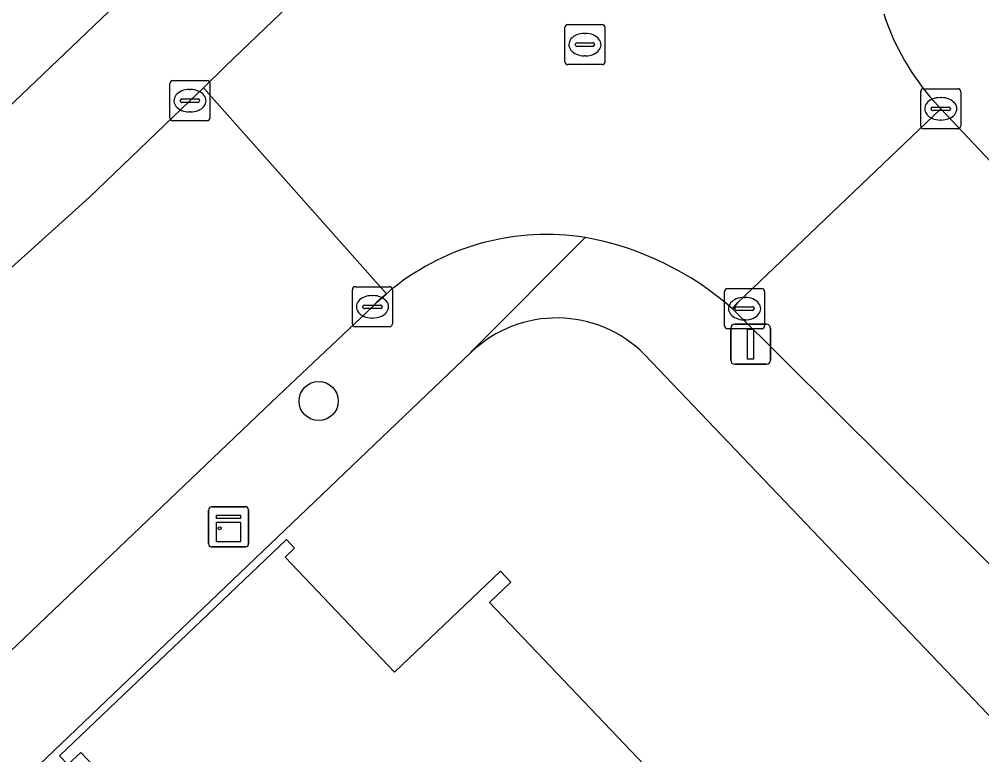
# Model space of a CAD drawing. Extents: x 159352 to 160617, y 385888 to 387323.
# Drawn here: x 159984.4 to 160008.41, y 386467.47 to 386485.82 of the extents above; entities that cross this region are included whole.
import ezdxf

# ---------------------------------------------------------------- set-up
doc = ezdxf.new("R2010")
doc.units = 0
for name, color, linetype in [('IMGEO_Boom', 7, 'Continuous'), ('IMGEO_Erf', 7, 'Continuous'), ('IMGEO_Kast', 7, 'Continuous'), ('IMGEO_Kolk', 7, 'Continuous'), ('IMGEO_Lichtmast', 7, 'Continuous'), ('IMGEO_Pand', 7, 'Continuous'), ('IMGEO_Rijbaan_lokaal_open', 7, 'Continuous'), ('IMGEO_Rioolput', 7, 'Continuous'), ('IMGEO_Voetpad_open', 7, 'Continuous')]:
    doc.layers.add(name, color=color, linetype=linetype)

msp = doc.modelspace()

# ---------------------------------------------------------------- linework, layer by layer
at = {"layer": 'IMGEO_Boom'}
msp.add_circle((159991.869, 386476.297), 0.489, dxfattribs=at)
at = {"layer": 'IMGEO_Erf'}
for points in [[(159974.462, 386474.406), (159986.987, 386486.365), (159993.473, 386492.558), (159986.517, 386499.88), (159985.187, 386501.28), (159988.788, 386504.862), (159987.995, 386505.67), (160000, 386517.293), (160001.864, 386519.098), (160000, 386521.532), (159984.546, 386541.708), (159952.365, 386517.008)], [(159995.674, 386477.516), (159977.64, 386460.293)], [(160062.705, 386411.774), (160000, 386477.455)], [(159985.405, 386467.447), (159991.062, 386472.845), (159991.269, 386472.627), (159991.03, 386472.399), (159993.763, 386469.533), (159996.403, 386472.052), (159996.66, 386471.783), (159996.126, 386471.273), (160000, 386467.212)], [(159988.846, 386464.481), (159985.932, 386467.534), (159985.613, 386467.23)]]:
    msp.add_lwpolyline(points, dxfattribs=at)
msp.add_arc((159997.806, 386475.283), 3.087, 44.7109, 133.6734, dxfattribs=at)
at = {"layer": 'IMGEO_Kast'}
for p, q in [((159989.121, 386472.735), (159989.121, 386473.576)), ((159989.121, 386473.576), (159989.121, 386472.735)), ((159989.196, 386473.66), (159990.037, 386473.66)), ((159990.037, 386473.66), (159989.196, 386473.66)), ((159990.121, 386473.585), (159990.121, 386472.744)), ((159990.121, 386472.744), (159990.121, 386473.585)), ((159990.046, 386472.66), (159989.205, 386472.66)), ((159989.205, 386472.66), (159990.046, 386472.66))]:
    msp.add_line(p, q, dxfattribs=at)
for points in [[(159989.316, 386473.45), (159989.916, 386473.45), (159989.916, 386473.365), (159989.316, 386473.365), (159989.316, 386473.45)], [(159989.316, 386473.275), (159989.916, 386473.275), (159989.916, 386472.786), (159989.316, 386472.786), (159989.316, 386473.275)]]:
    msp.add_lwpolyline(points, dxfattribs=at)
msp.add_circle((159989.4, 386473.124), 0.0377, dxfattribs=at)
for centre, start, end in [((159989.199, 386473.582), 92.4484, 184.2845), ((159989.199, 386473.582), 92.4484, 184.2845), ((159990.043, 386473.582), 2.4484, 94.2845), ((159990.043, 386473.582), 2.4484, 94.2845), ((159989.199, 386472.738), 182.4484, 274.2845), ((159989.199, 386472.738), 182.4484, 274.2845), ((159990.043, 386472.738), 272.4484, 4.2845), ((159990.043, 386472.738), 272.4484, 4.2845)]:
    msp.add_arc(centre, 0.0779, start, end, dxfattribs=at)
at = {"layer": 'IMGEO_Kolk'}
for p, q in [((159988.231, 386484.289), (159989.083, 386484.289)), ((159988.156, 386483.363), (159988.156, 386484.215)), ((159988.644, 386484.069), (159988.669, 386484.069)), ((159989.157, 386484.215), (159989.157, 386483.363)), ((160006.962, 386484.087), (160007.814, 386484.087)), ((159988.415, 386483.783), (159988.415, 386483.795)), ((159988.458, 386483.832), (159988.856, 386483.832)), ((159988.899, 386483.795), (159988.899, 386483.783)), ((160006.887, 386483.161), (160006.887, 386484.013)), ((160007.375, 386483.867), (160007.4, 386483.867)), ((160007.888, 386484.013), (160007.888, 386483.161)), ((159988.853, 386483.746), (159988.455, 386483.746)), ((160007.146, 386483.581), (160007.146, 386483.593)), ((160007.189, 386483.63), (160007.587, 386483.63)), ((160007.63, 386483.593), (160007.63, 386483.581)), ((159988.667, 386483.509), (159988.642, 386483.509)), ((160007.584, 386483.544), (160007.186, 386483.544)), ((159989.083, 386483.289), (159988.231, 386483.289)), ((160007.814, 386483.087), (160006.962, 386483.087)), ((160007.398, 386483.307), (160007.373, 386483.307)), ((159992.709, 386478.222), (159992.709, 386479.074)), ((159992.784, 386479.148), (159993.636, 386479.148)), ((159993.71, 386479.074), (159993.71, 386478.222)), ((160001.993, 386478.176), (160001.993, 386479.028)), ((160002.068, 386479.102), (160002.92, 386479.102)), ((160002.994, 386479.028), (160002.994, 386478.176)), ((159993.197, 386478.928), (159993.222, 386478.928)), ((160002.481, 386478.882), (160002.506, 386478.882)), ((159992.968, 386478.642), (159992.968, 386478.654)), ((159993.406, 386478.605), (159993.008, 386478.605)), ((159993.011, 386478.691), (159993.409, 386478.691)), ((159993.452, 386478.654), (159993.452, 386478.642)), ((160002.252, 386478.596), (160002.252, 386478.608)), ((160002.69, 386478.559), (160002.292, 386478.559)), ((160002.295, 386478.645), (160002.693, 386478.645)), ((160002.736, 386478.608), (160002.736, 386478.596)), ((159993.22, 386478.368), (159993.195, 386478.368)), ((160002.504, 386478.322), (160002.479, 386478.322)), ((159993.636, 386478.148), (159992.784, 386478.148)), ((160002.92, 386478.102), (160002.068, 386478.102))]:
    msp.add_line(p, q, dxfattribs=at)
for points in [[(159988.231, 386484.289), (159989.083, 386484.289)], [(159988.156, 386483.363), (159988.156, 386484.215)], [(159989.157, 386484.215), (159989.157, 386483.363)], [(160006.962, 386484.087), (160007.814, 386484.087)], [(160006.887, 386483.161), (160006.887, 386484.013)], [(160007.888, 386484.013), (160007.888, 386483.161)], [(159989.083, 386483.289), (159988.231, 386483.289)], [(160007.814, 386483.087), (160006.962, 386483.087)], [(159992.709, 386478.222), (159992.709, 386479.074)], [(159992.784, 386479.148), (159993.636, 386479.148)], [(159993.71, 386479.074), (159993.71, 386478.222)], [(160001.993, 386478.176), (160001.993, 386479.028)], [(160002.068, 386479.102), (160002.92, 386479.102)], [(160002.994, 386479.028), (160002.994, 386478.176)], [(159993.636, 386478.148), (159992.784, 386478.148)], [(160002.92, 386478.102), (160002.068, 386478.102)]]:
    msp.add_lwpolyline(points, dxfattribs=at)
for centre, radius, start, end in [((159988.233, 386484.213), 0.0765, 91.552, 178.448), ((159988.233, 386484.213), 0.0765, 91.552, 178.448), ((159989.081, 386484.213), 0.0765, 1.552, 88.448), ((159989.081, 386484.213), 0.0765, 1.552, 88.448), ((160006.964, 386484.011), 0.0765, 91.552, 178.448), ((160006.964, 386484.011), 0.0765, 91.552, 178.448), ((160007.812, 386484.011), 0.0765, 1.552, 88.448), ((160007.812, 386484.011), 0.0765, 1.552, 88.448), ((159988.455, 386483.792), 0.0403, 85.8775, 175.7526), ((159988.86, 386483.794), 0.0386, 1.7309, 96.639), ((159988.452, 386483.782), 0.0366, 178.938, 274.7102), ((159988.856, 386483.789), 0.043, 264.8664, 352.4533), ((160007.186, 386483.59), 0.0403, 85.8775, 175.7526), ((160007.183, 386483.58), 0.0366, 178.938, 274.7102), ((160007.587, 386483.587), 0.043, 264.8664, 352.4533), ((160007.591, 386483.592), 0.0386, 1.7309, 96.639), ((159988.233, 386483.365), 0.0765, 181.552, 268.448), ((159988.233, 386483.365), 0.0765, 181.552, 268.448), ((159989.081, 386483.365), 0.0765, 271.552, 358.448), ((159989.081, 386483.365), 0.0765, 271.552, 358.448), ((160006.964, 386483.163), 0.0765, 181.552, 268.448), ((160006.964, 386483.163), 0.0765, 181.552, 268.448), ((160007.812, 386483.163), 0.0765, 271.552, 358.448), ((160007.812, 386483.163), 0.0765, 271.552, 358.448), ((159992.786, 386479.072), 0.0765, 91.552, 178.448), ((159992.786, 386479.072), 0.0765, 91.552, 178.448), ((159993.634, 386479.072), 0.0765, 1.552, 88.448), ((159993.634, 386479.072), 0.0765, 1.552, 88.448), ((160002.07, 386479.026), 0.0765, 91.552, 178.448), ((160002.07, 386479.026), 0.0765, 91.552, 178.448), ((160002.918, 386479.026), 0.0765, 1.552, 88.448), ((160002.918, 386479.026), 0.0765, 1.552, 88.448), ((159993.008, 386478.651), 0.0403, 85.8775, 175.7526), ((159993.005, 386478.641), 0.0366, 178.938, 274.7102), ((159993.409, 386478.648), 0.043, 264.8664, 352.4533), ((159993.413, 386478.653), 0.0386, 1.7309, 96.639), ((160002.292, 386478.605), 0.0403, 85.8775, 175.7526), ((160002.289, 386478.595), 0.0366, 178.938, 274.7102), ((160002.693, 386478.602), 0.043, 264.8664, 352.4533), ((160002.697, 386478.607), 0.0386, 1.7309, 96.639), ((159992.786, 386478.224), 0.0765, 181.552, 268.448), ((159992.786, 386478.224), 0.0765, 181.552, 268.448), ((159993.634, 386478.224), 0.0765, 271.552, 358.448), ((159993.634, 386478.224), 0.0765, 271.552, 358.448), ((160002.07, 386478.178), 0.0765, 181.552, 268.448), ((160002.07, 386478.178), 0.0765, 181.552, 268.448), ((160002.918, 386478.178), 0.0765, 271.552, 358.448), ((160002.918, 386478.178), 0.0765, 271.552, 358.448)]:
    msp.add_arc(centre, radius, start, end, dxfattribs=at)
for centre, major_axis, ratio, start_param, end_param in [((159988.643, 386483.789), (-0.387, 0.002), 0.722429, 4.712389, 7.853982), ((159988.668, 386483.789), (-0.39, 0.002), 0.717154, 1.570796, 4.712389), ((160007.374, 386483.587), (-0.387, 0.002), 0.722429, 4.712389, 7.853982), ((160007.399, 386483.587), (-0.39, 0.002), 0.717154, 1.570796, 4.712389), ((159993.196, 386478.648), (-0.387, 0.002), 0.722429, 4.712389, 7.853982), ((159993.221, 386478.648), (-0.39, 0.002), 0.717154, 1.570796, 4.712389), ((160002.48, 386478.602), (-0.387, 0.002), 0.722429, 4.712389, 7.853982), ((160002.505, 386478.602), (-0.39, 0.002), 0.717154, 1.570796, 4.712389)]:
    msp.add_ellipse(centre, major_axis=major_axis, ratio=ratio, start_param=start_param, end_param=end_param, dxfattribs=at)
at = {"layer": 'IMGEO_Lichtmast'}
for p, q in [((160002.15, 386477.315), (160002.15, 386478.115)), ((160002.15, 386478.115), (160002.15, 386477.315)), ((160002.25, 386478.215), (160003.04, 386478.215)), ((160003.04, 386478.215), (160002.25, 386478.215)), ((160003.14, 386478.115), (160003.14, 386477.315)), ((160003.14, 386477.315), (160003.14, 386478.115)), ((160003.04, 386477.215), (160002.25, 386477.215)), ((160002.25, 386477.215), (160003.04, 386477.215))]:
    msp.add_line(p, q, dxfattribs=at)
msp.add_lwpolyline([(160002.57, 386478.09), (160002.72, 386478.09), (160002.72, 386477.34), (160002.57, 386477.34), (160002.57, 386478.09)], dxfattribs=at)
for centre, start, end in [((160002.25, 386478.115), 90, 180), ((160002.25, 386478.115), 90, 180), ((160003.04, 386478.115), 0, 90), ((160003.04, 386478.115), 360, 90), ((160002.25, 386477.315), 180, 270), ((160002.25, 386477.315), 180, 270), ((160003.04, 386477.315), 270, 0), ((160003.04, 386477.315), 270, 0)]:
    msp.add_arc(centre, 0.1, start, end, dxfattribs=at)
at = {"layer": 'IMGEO_Pand'}
msp.add_lwpolyline([(160001.152, 386466.004), (160000, 386467.212), (159996.126, 386471.273), (159996.66, 386471.783), (159996.403, 386472.052), (159993.763, 386469.533), (159991.03, 386472.399), (159991.269, 386472.627), (159991.062, 386472.845), (159985.405, 386467.447), (159985.613, 386467.23), (159985.932, 386467.534), (159988.846, 386464.481), (159989.925, 386465.51), (159995.032, 386460.069), (160000, 386464.887)], close=True, dxfattribs=at)
at = {"layer": 'IMGEO_Rijbaan_lokaal_open'}
for points in [[(160007.428, 386492.331), (160002.761, 386497.252), (160000, 386494.626), (159992.286, 386487.288), (159989.548, 386484.651), (159988.991, 386484.111), (159993.562, 386478.972), (159993.73, 386479.117)], [(159978.385, 386464.536), (159990.861, 386476.426), (159993.209, 386478.649), (159993.307, 386478.752), (159993.562, 386478.972), (159988.991, 386484.111), (159988.658, 386483.788), (159986.145, 386481.378), (159982.418, 386478.022)], [(160002.196, 386478.595), (160002.328, 386478.752), (160007.388, 386483.587), (160007.23, 386483.76)], [(160053.676, 386435.154), (160040.522, 386448.973), (160035.066, 386454.705), (160034.378, 386455.424), (160009.601, 386481.243), (160007.388, 386483.587), (160002.328, 386478.752), (160002.196, 386478.595), (160008.562, 386472.269), (160023.271, 386456.824), (160044.724, 386434.375), (160061.731, 386416.584), (160068.108, 386409.914), (160077.575, 386400.01), (160083.59, 386393.835), (160084.427, 386392.954), (160084.785, 386392.581)]]:
    msp.add_lwpolyline(points, dxfattribs=at)
for centre, radius, start, end in [((160011.931, 386487.938), 6.289, 198.4008, 221.6333), ((159997.556, 386474.302), 6.15, 81.045, 128.4716), ((159997.185, 386472.935), 7.559, 48.4788, 79.8817)]:
    msp.add_arc(centre, radius, start, end, dxfattribs=at)
at = {"layer": 'IMGEO_Rioolput'}
for p, q in [((159998.01, 386484.762), (159998.01, 386485.614)), ((159998.085, 386485.688), (159998.937, 386485.688)), ((159999.011, 386485.614), (159999.011, 386484.762)), ((159998.498, 386485.468), (159998.523, 386485.468)), ((159998.269, 386485.182), (159998.269, 386485.194)), ((159998.707, 386485.145), (159998.309, 386485.145)), ((159998.312, 386485.231), (159998.71, 386485.231)), ((159998.753, 386485.194), (159998.753, 386485.182)), ((159998.521, 386484.908), (159998.496, 386484.908)), ((159998.937, 386484.688), (159998.085, 386484.688))]:
    msp.add_line(p, q, dxfattribs=at)
for points in [[(159998.01, 386484.762), (159998.01, 386485.614)], [(159998.085, 386485.688), (159998.937, 386485.688)], [(159999.011, 386485.614), (159999.011, 386484.762)], [(159998.937, 386484.688), (159998.085, 386484.688)]]:
    msp.add_lwpolyline(points, dxfattribs=at)
for centre, radius, start, end in [((159998.087, 386485.612), 0.0765, 91.552, 178.448), ((159998.087, 386485.612), 0.0765, 91.552, 178.448), ((159998.935, 386485.612), 0.0765, 1.552, 88.448), ((159998.935, 386485.612), 0.0765, 1.552, 88.448), ((159998.309, 386485.191), 0.0403, 85.8775, 175.7526), ((159998.306, 386485.181), 0.0366, 178.938, 274.7102), ((159998.71, 386485.188), 0.043, 264.8664, 352.4533), ((159998.714, 386485.193), 0.0386, 1.7309, 96.639), ((159998.087, 386484.764), 0.0765, 181.552, 268.448), ((159998.087, 386484.764), 0.0765, 181.552, 268.448), ((159998.935, 386484.764), 0.0765, 271.552, 358.448), ((159998.935, 386484.764), 0.0765, 271.552, 358.448)]:
    msp.add_arc(centre, radius, start, end, dxfattribs=at)
for centre, major_axis, ratio, start_param, end_param in [((159998.497, 386485.188), (-0.387, 0.002), 0.722429, 4.712389, 7.853982), ((159998.522, 386485.188), (-0.39, 0.002), 0.717154, 1.570796, 4.712389)]:
    msp.add_ellipse(centre, major_axis=major_axis, ratio=ratio, start_param=start_param, end_param=end_param, dxfattribs=at)
at = {"layer": 'IMGEO_Voetpad_open'}
for points in [[(160015.727, 386512.742), (160008.76, 386507.241), (160005.367, 386503.982), (160004.565, 386503.212), (160004.033, 386502.701), (160001.634, 386500.396), (160001.221, 386500), (160000.708, 386499.507), (160000, 386498.827), (159999.912, 386498.742), (159996.906, 386495.855), (159995.464, 386494.47), (159993.473, 386492.558), (159986.987, 386486.365), (159974.462, 386474.406), (159973.946, 386473.913), (159952.85, 386453.77), (159940.175, 386441.642), (159940.005, 386441.479), (159941.901, 386439.505), (159952.067, 386428.919), (159953.197, 386430.079), (159951.825, 386431.518)], [(159982.418, 386478.022), (159986.145, 386481.378), (159988.658, 386483.788), (159988.991, 386484.111), (159989.548, 386484.651), (159992.286, 386487.288), (160000, 386494.626), (160002.761, 386497.252), (160004.411, 386498.82), (160005.619, 386500), (160013.996, 386508.186)], [(160007.23, 386483.76), (160007.388, 386483.587), (160009.601, 386481.243), (160034.378, 386455.424), (160034.737, 386455.771), (160040.881, 386449.32), (160040.522, 386448.973), (160053.676, 386435.154)], [(159995.674, 386477.516), (159995.713, 386477.567), (159998.513, 386480.377)], [(159998.513, 386480.377), (159995.713, 386477.567), (159995.674, 386477.516)], [(159993.73, 386479.117), (159993.562, 386478.972), (159993.307, 386478.752), (159993.209, 386478.649), (159990.861, 386476.426), (159978.385, 386464.536), (159979.102, 386463.782), (159972.767, 386457.757), (159972.05, 386458.511), (159959.307, 386446.405), (159958.477, 386445.464)], [(160068.108, 386409.914), (160067.733, 386409.558), (160061.369, 386416.24), (160061.731, 386416.584), (160044.724, 386434.375), (160023.271, 386456.824), (160008.562, 386472.269), (160002.196, 386478.595)], [(159956.56, 386441.014), (159956.596, 386440.467), (159956.67, 386439.925), (159960.378, 386443.857), (159960.429, 386443.855), (159976.555, 386459.256), (159977.64, 386460.293), (159995.674, 386477.516)], [(160000, 386477.455), (160062.705, 386411.774), (160063.784, 386410.644), (160082.931, 386390.588)]]:
    msp.add_lwpolyline(points, dxfattribs=at)
for centre, radius, start, end in [((160011.931, 386487.938), 6.289, 198.4008, 221.6333), ((159997.556, 386474.302), 6.15, 81.045, 128.4716), ((159997.185, 386472.935), 7.559, 48.4788, 79.8817), ((159997.806, 386475.283), 3.087, 44.7109, 133.6734)]:
    msp.add_arc(centre, radius, start, end, dxfattribs=at)

doc.saveas('drawing.dxf')
